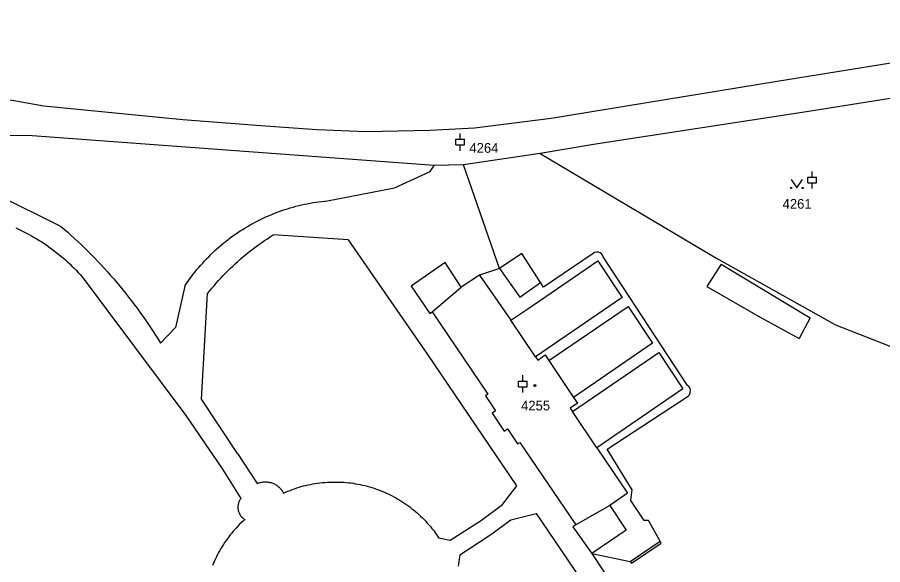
# Model space of a CAD drawing. Extents: x -733394 to -722299, y -1082822 to -1075049.
# Drawn here: x -730679.1 to -730528.3, y -1079425.9 to -1079330.4 of the extents above; entities that cross this region are included whole.
import ezdxf

# ---------------------------------------------------------------- set-up
doc = ezdxf.new("R2010")
doc.units = 0
for name, color, linetype in [('Hranice parcel', 7, 'Continuous'), ('Parcelní čísla', 7, 'Continuous'), ('Vnitřní kresba', 7, 'Continuous'), ('Značky budov', 7, 'Continuous'), ('Značky kultur', 7, 'Continuous')]:
    doc.layers.add(name, color=color, linetype=linetype)

msp = doc.modelspace()

# ---------------------------------------------------------------- linework, layer by layer
at = {"layer": 'Hranice parcel'}
for p, q in [((-730562.28, -1079394.6), (-730576.97, -1079372.19)), ((-730572.16, -1079414.67), (-730571.93, -1079412.78))]:
    msp.add_line(p, q, dxfattribs=at)
for points in [[(-730708.13, -1079340.44), (-730679.34, -1079344.99), (-730674.47, -1079345.81), (-730650.21, -1079348.22), (-730636.65, -1079349.29), (-730626.86, -1079349.99), (-730618.22, -1079350.29), (-730607.12, -1079350.09), (-730599.44, -1079349.67), (-730586.06, -1079347.99), (-730546.7, -1079341.56), (-730507.42, -1079335.19), (-730506.8, -1079333.7), (-730504.74, -1079330.4)], [(-730509.1, -1079341.73), (-730541.58, -1079346.86), (-730578.66, -1079352.6), (-730588, -1079354.16)], [(-730588, -1079354.16), (-730601.35, -1079356.14), (-730606.43, -1079356.22), (-730676.51, -1079351.09), (-730680.5, -1079351), (-730682.47, -1079352.38)], [(-730588, -1079354.16), (-730557.35, -1079372.34), (-730536.52, -1079384), (-730518.84, -1079390.92)], [(-730576.97, -1079372.19), (-730577.1, -1079371.88), (-730577.31, -1079371.63), (-730577.51, -1079371.48), (-730577.83, -1079371.37), (-730578.16, -1079371.35), (-730578.48, -1079371.43), (-730578.76, -1079371.61)], [(-730578.76, -1079371.61), (-730587.38, -1079377.45), (-730587.92, -1079376.62), (-730591.18, -1079371.6), (-730595.07, -1079374.22), (-730598.55, -1079375.35), (-730601.74, -1079377.45), (-730604.54, -1079373.18), (-730610.47, -1079377.3), (-730607.19, -1079382.03), (-730606.78, -1079381.75), (-730597.09, -1079396.11), (-730597.52, -1079396.4), (-730595.76, -1079399.04), (-730596.35, -1079399.44), (-730594.23, -1079402.56), (-730593.65, -1079402.17), (-730591.9, -1079404.8), (-730591.51, -1079404.54), (-730581.77, -1079418.89), (-730582.31, -1079419.25), (-730579, -1079423.89), (-730572.28, -1079425.3), (-730572.07, -1079425.61), (-730566.87, -1079422.08), (-730567.08, -1079421.77)], [(-730562.21, -1079396.48), (-730561.98, -1079396.23), (-730561.83, -1079395.91), (-730561.81, -1079395.81), (-730561.78, -1079395.47), (-730561.86, -1079395.14), (-730562.03, -1079394.84), (-730562.28, -1079394.6)], [(-730571.93, -1079412.78), (-730576.3, -1079405.68), (-730562.21, -1079396.48)], [(-730567.08, -1079421.77), (-730569.12, -1079418.16), (-730569.87, -1079418.16), (-730572.16, -1079414.67)]]:
    msp.add_lwpolyline(points, dxfattribs=at)
at = {"layer": 'Vnitřní kresba'}
for p, q in [((-730607.14, -1079357.28), (-730606.43, -1079356.22)), ((-730595.07, -1079374.22), (-730601.35, -1079356.14)), ((-730613.36, -1079360.15), (-730607.14, -1079357.28)), ((-730687.94, -1079358.67), (-730671.53, -1079366.8)), ((-730625.05, -1079362.39), (-730613.36, -1079360.15)), ((-730621.42, -1079369.22), (-730634.51, -1079368.36)), ((-730621.42, -1079369.22), (-730607.63, -1079389.19)), ((-730590.13, -1079381.21), (-730577.93, -1079372.85)), ((-730577.93, -1079372.85), (-730573.68, -1079379.24)), ((-730595.07, -1079374.22), (-730591.54, -1079379.21)), ((-730556.41, -1079373.43), (-730558.91, -1079377.32)), ((-730556.41, -1079373.43), (-730540.9, -1079382.78)), ((-730667.77, -1079375.64), (-730649.69, -1079399.84)), ((-730598.55, -1079375.35), (-730593.06, -1079383.22)), ((-730649.88, -1079377.26), (-730651.54, -1079384.51)), ((-730591.54, -1079379.21), (-730587.92, -1079376.62)), ((-730558.91, -1079377.32), (-730549.63, -1079382.67)), ((-730646.99, -1079396.99), (-730645.91, -1079378.57)), ((-730606.78, -1079381.75), (-730601.74, -1079377.45)), ((-730573.68, -1079379.24), (-730588.76, -1079389.6)), ((-730593.06, -1079383.22), (-730590.13, -1079381.21)), ((-730586.46, -1079390.25), (-730572.64, -1079380.8)), ((-730572.64, -1079380.8), (-730568.38, -1079387.21)), ((-730588.76, -1079389.6), (-730593.06, -1079383.22)), ((-730549.63, -1079382.67), (-730542.82, -1079386.38)), ((-730540.9, -1079382.78), (-730542.82, -1079386.38)), ((-730654.12, -1079387.23), (-730651.54, -1079384.51)), ((-730568.38, -1079387.21), (-730582.16, -1079396.67)), ((-730607.63, -1079389.19), (-730592.1, -1079412.11)), ((-730588.37, -1079390.18), (-730587.12, -1079389.27)), ((-730587.12, -1079389.27), (-730586.46, -1079390.25)), ((-730582.35, -1079399.12), (-730567.31, -1079388.82)), ((-730567.31, -1079388.82), (-730563.09, -1079395.16)), ((-730588.76, -1079389.6), (-730588.37, -1079390.18)), ((-730586.46, -1079390.25), (-730582.16, -1079396.67)), ((-730563.09, -1079395.16), (-730578.08, -1079405.45)), ((-730640.69, -1079406.44), (-730646.99, -1079396.99)), ((-730582.16, -1079396.67), (-730581.49, -1079397.68)), ((-730581.49, -1079397.68), (-730582.73, -1079398.55)), ((-730649.69, -1079399.84), (-730643.3, -1079409.19)), ((-730582.73, -1079398.55), (-730582.35, -1079399.12)), ((-730578.08, -1079405.45), (-730582.35, -1079399.12)), ((-730578.08, -1079405.45), (-730572.75, -1079413.36)), ((-730640.69, -1079406.44), (-730637.28, -1079411.7)), ((-730643.3, -1079409.19), (-730640.12, -1079414.3)), ((-730592.1, -1079412.11), (-730594.78, -1079415.58)), ((-730572.75, -1079413.36), (-730575.82, -1079415.53)), ((-730594.78, -1079415.58), (-730598.21, -1079418.17)), ((-730575.82, -1079415.53), (-730581.77, -1079418.89)), ((-730575.82, -1079415.53), (-730573, -1079419.81)), ((-730596.57, -1079420.58), (-730593.11, -1079418.04)), ((-730593.11, -1079418.04), (-730588.68, -1079416.93)), ((-730588.68, -1079416.93), (-730583.27, -1079424.89)), ((-730598.54, -1079418.4), (-730603.67, -1079421.63)), ((-730598.21, -1079418.17), (-730598.54, -1079418.4)), ((-730602, -1079424.13), (-730596.9, -1079420.8)), ((-730596.9, -1079420.8), (-730596.57, -1079420.58)), ((-730573, -1079419.81), (-730579, -1079423.89)), ((-730603.67, -1079421.63), (-730605.61, -1079421.2)), ((-730572.28, -1079425.3), (-730567.08, -1079421.77)), ((-730602, -1079424.13), (-730602.29, -1079426.09)), ((-730579, -1079423.89), (-730554.49, -1079460.65)), ((-730583.27, -1079424.89), (-730564.9, -1079451.93))]:
    msp.add_line(p, q, dxfattribs=at)
for points in [[(-730649.88, -1079377.26), (-730649.6, -1079376.84), (-730649.31, -1079376.42), (-730649.02, -1079376.01), (-730648.71, -1079375.6), (-730648.41, -1079375.2), (-730648.09, -1079374.8), (-730647.77, -1079374.4), (-730647.45, -1079374.01), (-730647.12, -1079373.63), (-730646.78, -1079373.25), (-730646.44, -1079372.87), (-730646.09, -1079372.51), (-730645.73, -1079372.14), (-730645.38, -1079371.78), (-730645.01, -1079371.43), (-730644.64, -1079371.08), (-730644.27, -1079370.74), (-730643.88, -1079370.41), (-730643.5, -1079370.08), (-730643.11, -1079369.75), (-730642.71, -1079369.44), (-730642.31, -1079369.12), (-730641.91, -1079368.82), (-730641.5, -1079368.52), (-730641.08, -1079368.23), (-730640.66, -1079367.94), (-730640.24, -1079367.66), (-730639.81, -1079367.39), (-730639.38, -1079367.12), (-730638.95, -1079366.86), (-730638.51, -1079366.6), (-730638.06, -1079366.36), (-730637.62, -1079366.11), (-730637.17, -1079365.88), (-730636.71, -1079365.66), (-730636.26, -1079365.44), (-730635.8, -1079365.22), (-730635.33, -1079365.02), (-730634.86, -1079364.82), (-730634.39, -1079364.63), (-730633.92, -1079364.44), (-730633.45, -1079364.26), (-730632.97, -1079364.09), (-730632.49, -1079363.93), (-730632, -1079363.78), (-730631.52, -1079363.63), (-730631.03, -1079363.49), (-730630.54, -1079363.35), (-730630.05, -1079363.23), (-730629.56, -1079363.11), (-730629.06, -1079363), (-730628.56, -1079362.9), (-730628.07, -1079362.8), (-730627.57, -1079362.71), (-730627.07, -1079362.63), (-730626.56, -1079362.56), (-730626.06, -1079362.5), (-730625.56, -1079362.44), (-730625.05, -1079362.39)], [(-730671.53, -1079366.8), (-730670.91, -1079367.33), (-730670.3, -1079367.87), (-730669.69, -1079368.42), (-730669.09, -1079368.97), (-730668.49, -1079369.53), (-730667.9, -1079370.09), (-730667.31, -1079370.66), (-730666.73, -1079371.23), (-730666.16, -1079371.81), (-730665.59, -1079372.4), (-730665.02, -1079372.99), (-730664.46, -1079373.58), (-730663.91, -1079374.18), (-730663.36, -1079374.79), (-730662.82, -1079375.4), (-730662.28, -1079376.02), (-730661.75, -1079376.64), (-730661.23, -1079377.27), (-730660.71, -1079377.9), (-730660.2, -1079378.53), (-730659.7, -1079379.18), (-730659.2, -1079379.82), (-730658.7, -1079380.47), (-730658.22, -1079381.13), (-730657.73, -1079381.79), (-730657.26, -1079382.45), (-730656.79, -1079383.12), (-730656.33, -1079383.8), (-730655.88, -1079384.48), (-730655.43, -1079385.16), (-730654.98, -1079385.84), (-730654.55, -1079386.54), (-730654.12, -1079387.23)], [(-730679.35, -1079367.11), (-730678.88, -1079367.33), (-730678.42, -1079367.55), (-730677.95, -1079367.78), (-730677.49, -1079368.02), (-730677.03, -1079368.26), (-730676.58, -1079368.51), (-730676.13, -1079368.77), (-730675.69, -1079369.04), (-730675.25, -1079369.31), (-730674.81, -1079369.58), (-730674.38, -1079369.87), (-730673.95, -1079370.16), (-730673.53, -1079370.46), (-730673.11, -1079370.76), (-730672.69, -1079371.07), (-730672.28, -1079371.39), (-730671.88, -1079371.71), (-730671.48, -1079372.04), (-730671.08, -1079372.37), (-730670.69, -1079372.71), (-730670.31, -1079373.06), (-730669.93, -1079373.41), (-730669.56, -1079373.77), (-730669.19, -1079374.13), (-730668.82, -1079374.5), (-730668.47, -1079374.88), (-730668.12, -1079375.26), (-730667.77, -1079375.64)], [(-730645.91, -1079378.57), (-730645.54, -1079378.11), (-730645.17, -1079377.65), (-730644.79, -1079377.2), (-730644.4, -1079376.75), (-730644.01, -1079376.31), (-730643.61, -1079375.87), (-730643.2, -1079375.44), (-730642.79, -1079375.01), (-730642.38, -1079374.59), (-730641.96, -1079374.18), (-730641.53, -1079373.77), (-730641.1, -1079373.36), (-730640.66, -1079372.96), (-730640.22, -1079372.57), (-730639.77, -1079372.19), (-730639.31, -1079371.81), (-730638.85, -1079371.43), (-730638.39, -1079371.07), (-730637.92, -1079370.71), (-730637.45, -1079370.35), (-730636.97, -1079370), (-730636.49, -1079369.66), (-730636, -1079369.33), (-730635.51, -1079369), (-730635.01, -1079368.68), (-730634.51, -1079368.36)], [(-730637.28, -1079411.7), (-730637.13, -1079411.64), (-730636.98, -1079411.58), (-730636.82, -1079411.53), (-730636.66, -1079411.49), (-730636.5, -1079411.45), (-730636.34, -1079411.43), (-730636.18, -1079411.41), (-730636.02, -1079411.4), (-730635.85, -1079411.39), (-730635.69, -1079411.4), (-730635.53, -1079411.41), (-730635.37, -1079411.43), (-730635.21, -1079411.45), (-730635.05, -1079411.49), (-730634.89, -1079411.53), (-730634.73, -1079411.58), (-730634.58, -1079411.63), (-730634.43, -1079411.7), (-730634.28, -1079411.77), (-730634.14, -1079411.84), (-730634, -1079411.93), (-730633.86, -1079412.02), (-730633.73, -1079412.11), (-730633.6, -1079412.22), (-730633.48, -1079412.32), (-730633.36, -1079412.44), (-730633.25, -1079412.56), (-730633.15, -1079412.68), (-730633.05, -1079412.81), (-730632.95, -1079412.94), (-730632.86, -1079413.08), (-730632.78, -1079413.22), (-730632.71, -1079413.37)], [(-730632.71, -1079413.37), (-730632.33, -1079413.2), (-730631.95, -1079413.04), (-730631.56, -1079412.89), (-730631.17, -1079412.74), (-730630.78, -1079412.6), (-730630.39, -1079412.47), (-730629.99, -1079412.35), (-730629.59, -1079412.23), (-730629.19, -1079412.12), (-730628.79, -1079412.02), (-730628.39, -1079411.93), (-730627.98, -1079411.84), (-730627.57, -1079411.77), (-730627.16, -1079411.7), (-730626.75, -1079411.64), (-730626.34, -1079411.58), (-730625.93, -1079411.54), (-730625.52, -1079411.5), (-730625.1, -1079411.47), (-730624.69, -1079411.45), (-730624.27, -1079411.43), (-730623.86, -1079411.43), (-730623.44, -1079411.43), (-730623.03, -1079411.44), (-730622.61, -1079411.45), (-730622.2, -1079411.48), (-730621.79, -1079411.51), (-730621.37, -1079411.55), (-730620.96, -1079411.6), (-730620.55, -1079411.66), (-730620.14, -1079411.73), (-730619.73, -1079411.8), (-730619.32, -1079411.88), (-730618.92, -1079411.97), (-730618.52, -1079412.06), (-730618.11, -1079412.17), (-730617.71, -1079412.28), (-730617.32, -1079412.4), (-730616.92, -1079412.52), (-730616.53, -1079412.66), (-730616.14, -1079412.8), (-730615.75, -1079412.95), (-730615.37, -1079413.1), (-730614.98, -1079413.27), (-730614.61, -1079413.44), (-730614.23, -1079413.62), (-730613.86, -1079413.8), (-730613.49, -1079414), (-730613.13, -1079414.2), (-730612.77, -1079414.4), (-730612.41, -1079414.61), (-730612.06, -1079414.83), (-730611.71, -1079415.06), (-730611.37, -1079415.29), (-730611.03, -1079415.53), (-730610.7, -1079415.78), (-730610.37, -1079416.03), (-730610.04, -1079416.29), (-730609.72, -1079416.56), (-730609.41, -1079416.83), (-730609.1, -1079417.1), (-730608.8, -1079417.39), (-730608.5, -1079417.68), (-730608.21, -1079417.97), (-730607.92, -1079418.27), (-730607.64, -1079418.58), (-730607.36, -1079418.89), (-730607.09, -1079419.2), (-730606.83, -1079419.52), (-730606.57, -1079419.85), (-730606.32, -1079420.18), (-730606.08, -1079420.52), (-730605.84, -1079420.85), (-730605.61, -1079421.2)], [(-730640.12, -1079414.3), (-730640.2, -1079414.41), (-730640.28, -1079414.53), (-730640.35, -1079414.65), (-730640.41, -1079414.78), (-730640.47, -1079414.91), (-730640.52, -1079415.04), (-730640.56, -1079415.17), (-730640.59, -1079415.31), (-730640.61, -1079415.45), (-730640.63, -1079415.59), (-730640.64, -1079415.73), (-730640.64, -1079415.87), (-730640.64, -1079416.01), (-730640.62, -1079416.15), (-730640.6, -1079416.28), (-730640.57, -1079416.42), (-730640.54, -1079416.56), (-730640.49, -1079416.69), (-730640.44, -1079416.82), (-730640.38, -1079416.95), (-730640.32, -1079417.07), (-730640.24, -1079417.19), (-730640.17, -1079417.31), (-730640.08, -1079417.42), (-730639.99, -1079417.53), (-730639.89, -1079417.62), (-730639.79, -1079417.72), (-730639.68, -1079417.81), (-730639.57, -1079417.89), (-730639.45, -1079417.97)], [(-730639.45, -1079417.97), (-730639.75, -1079418.25), (-730640.05, -1079418.53), (-730640.34, -1079418.81), (-730640.63, -1079419.11), (-730640.91, -1079419.41), (-730641.19, -1079419.71), (-730641.46, -1079420.02), (-730641.72, -1079420.33), (-730641.98, -1079420.65), (-730642.23, -1079420.98), (-730642.48, -1079421.31), (-730642.71, -1079421.64), (-730642.95, -1079421.98), (-730643.17, -1079422.32), (-730643.39, -1079422.67), (-730643.6, -1079423.02), (-730643.81, -1079423.37), (-730644.01, -1079423.73), (-730644.2, -1079424.09), (-730644.39, -1079424.46), (-730644.56, -1079424.83), (-730644.73, -1079425.2), (-730644.9, -1079425.58), (-730645.05, -1079425.96)]]:
    msp.add_lwpolyline(points, dxfattribs=at)
at = {"layer": 'Značky budov'}
msp.add_circle((-730588.9, -1079394.63), 0.175, dxfattribs=at)
at = {"layer": 'Značky kultur'}
for p, q in [((-730602.64, -1079351.66), (-730601.14, -1079351.66)), ((-730602.64, -1079352.66), (-730602.64, -1079351.66)), ((-730601.89, -1079351.66), (-730601.89, -1079350.66)), ((-730601.14, -1079352.66), (-730601.14, -1079351.66)), ((-730602.64, -1079352.66), (-730601.14, -1079352.66)), ((-730601.89, -1079353.66), (-730601.89, -1079352.66)), ((-730540.57, -1079358.28), (-730540.57, -1079357.28)), ((-730541.32, -1079358.28), (-730539.82, -1079358.28)), ((-730541.32, -1079359.28), (-730541.32, -1079358.28)), ((-730541.32, -1079359.28), (-730539.82, -1079359.28)), ((-730540.57, -1079360.28), (-730540.57, -1079359.28)), ((-730539.82, -1079359.28), (-730539.82, -1079358.28)), ((-730591.74, -1079393.82), (-730590.24, -1079393.82)), ((-730591.74, -1079394.82), (-730591.74, -1079393.82)), ((-730590.99, -1079393.82), (-730590.99, -1079392.82)), ((-730590.24, -1079394.82), (-730590.24, -1079393.82)), ((-730591.74, -1079394.82), (-730590.24, -1079394.82)), ((-730590.99, -1079395.82), (-730590.99, -1079394.82))]:
    msp.add_line(p, q, dxfattribs=at)
msp.add_lwpolyline([(-730544.24, -1079358.66), (-730543.24, -1079360.16), (-730542.24, -1079358.66)], dxfattribs=at)
for centre in [(-730544.24, -1079360.16), (-730542.24, -1079360.16)]:
    msp.add_circle(centre, 0.1, dxfattribs=at)

# ---------------------------------------------------------------- texts
at = {"layer": 'Parcelní čísla'}
for s, p in [('4264', (-730600.3, -1079354.02)), ('4261', (-730545.73, -1079363.78)), ('4255', (-730591.3, -1079398.95))]:
    msp.add_text(s, height=1.7, dxfattribs=at).set_placement(p)

doc.saveas('drawing.dxf')
